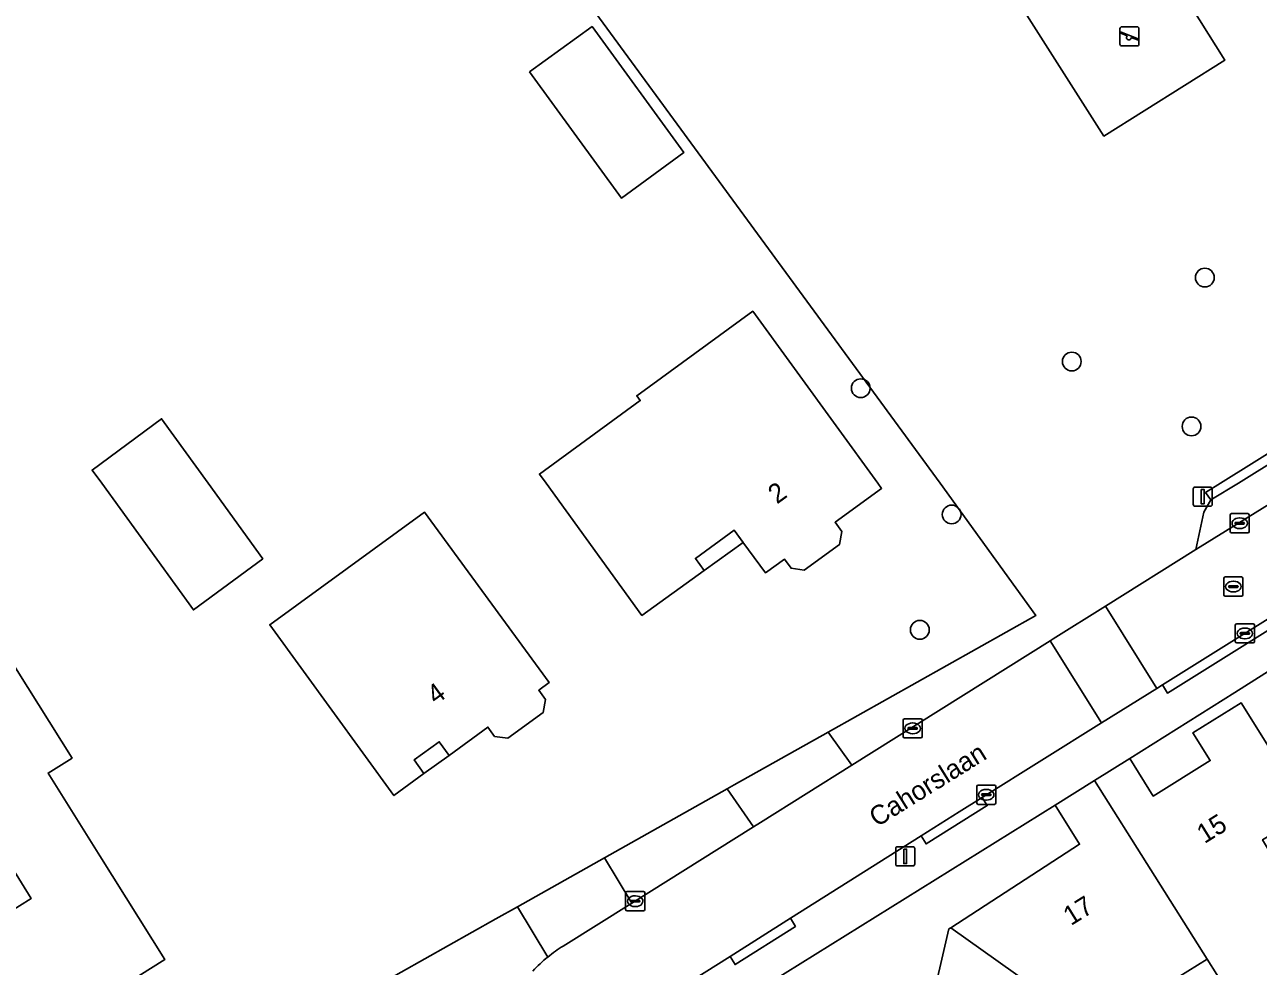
# Model space of a CAD drawing. Extents: x 157767 to 159172, y 387839 to 389425.
# Drawn here: x 158404.2 to 158468.5, y 387974.8 to 388023.9 of the extents above; entities that cross this region are included whole.
import ezdxf

# ---------------------------------------------------------------- set-up
doc = ezdxf.new("R2010")
doc.units = 0
for name, color, linetype in [('IMGEO_Boom', 7, 'Continuous'), ('IMGEO_Erf', 7, 'Continuous'), ('IMGEO_Groenvoorziening', 7, 'Continuous'), ('IMGEO_Kolk', 7, 'Continuous'), ('IMGEO_Lichtmast', 7, 'Continuous'), ('IMGEO_Openbare_ruimte_label', 7, 'Continuous'), ('IMGEO_Pand', 7, 'Continuous'), ('IMGEO_Pand_nummerreeks', 7, 'Continuous'), ('IMGEO_Pand_overbouw', 7, 'Continuous'), ('IMGEO_Parkeervlak_open', 7, 'Continuous'), ('IMGEO_Rijbaan_lokaal_open', 7, 'Continuous'), ('IMGEO_Rioolput', 7, 'Continuous'), ('IMGEO_Speelvoorziening', 7, 'Continuous'), ('IMGEO_Terreindeel_zand', 7, 'Continuous'), ('IMGEO_Voetpad_open', 7, 'Continuous')]:
    doc.layers.add(name, color=color, linetype=linetype)

msp = doc.modelspace()

# ---------------------------------------------------------------- linework, layer by layer
at = {"layer": 'IMGEO_Boom'}
for centre in [(158465.757, 388010.716), (158458.821, 388006.342), (158447.819, 388004.952), (158465.063, 388002.96), (158452.558, 387998.372), (158450.899, 387992.359)]:
    msp.add_circle(centre, 0.489, dxfattribs=at)
at = {"layer": 'IMGEO_Erf'}
for points in [[(158382.802, 387980.241), (158380.487, 387979.276), (158379.876, 387979.021), (158383.679, 387973.511), (158386.626, 387969.24), (158394.403, 387957.97), (158412.383, 387968.073), (158417.684, 387971.05), (158428.795, 387977.293), (158429.92, 387977.925), (158434.455, 387980.473), (158440.859, 387984.071), (158441.223, 387984.276), (158446.112, 387987.022), (158456.939, 387993.105), (158451.954, 388000), (158401.091, 388069.402)], [(158473.049, 387992.728), (158467.315, 387989.102), (158461.851, 387985.648), (158463.067, 387983.695), (158466.041, 387985.547), (158465.137, 387986.999), (158467.647, 387988.562), (158470.284, 387984.327)], [(158448.579, 387964.602), (158446.275, 387965.138), (158446.814, 387967.458), (158447.318, 387969.628), (158449.61, 387969.095), (158450.434, 387972.639), (158451.397, 387972.415), (158452.411, 387976.774), (158452.509, 387976.838), (158459.229, 387981.189), (158457.961, 387983.225), (158439.194, 387971.552)], [(158476.683, 387969.434), (158472.575, 387976.03), (158467.381, 387972.796), (158465.877, 387975.202), (158460.842, 387972.067)]]:
    msp.add_lwpolyline(points, dxfattribs=at)
for points in [[(158430.556, 388021.433), (158433.81, 388023.801), (158438.594, 388017.227), (158435.341, 388014.859)], [(158442.186, 388008.962), (158448.709, 388000), (158448.906, 387999.729), (158446.478, 387997.968), (158446.83, 387997.482), (158446.707, 387996.8), (158444.874, 387995.471), (158444.188, 387995.566), (158443.836, 387996.051), (158442.848, 387995.335), (158441.679, 387996.925), (158441.223, 387997.545), (158439.2, 387996.082), (158439.652, 387995.459), (158436.411, 387993.115), (158431.412, 388000), (158431.067, 388000.475), (158436.324, 388004.307), (158436.143, 388004.557)], [(158413.799, 388000), (158416.642, 387996.066), (158413.028, 387993.401), (158408.248, 388000), (158407.749, 388000.689), (158411.37, 388003.36)], [(158431.572, 387989.609), (158431.03, 387989.215), (158431.384, 387988.731), (158431.263, 387988.049), (158429.421, 387986.709), (158428.734, 387986.804), (158428.381, 387987.289), (158426.359, 387985.819), (158425.842, 387986.53), (158424.532, 387985.578), (158425.049, 387984.866), (158423.48, 387983.725), (158417.01, 387992.625), (158425.08, 387998.487)], [(158406.706, 387985.675), (158405.452, 387984.89), (158408.144, 387980.587), (158411.548, 387975.185), (158407.607, 387972.719), (158406.42, 387971.976), (158404.063, 387970.502), (158403.368, 387970.067), (158403.001, 387970.655), (158402.289, 387970.21), (158401.232, 387970.468), (158399.428, 387973.35), (158399.667, 387974.419), (158400.37, 387974.859), (158399.977, 387975.486), (158402.732, 387977.21), (158404.58, 387978.366), (158401.888, 387982.667), (158400.04, 387981.511), (158399.091, 387980.917), (158395.593, 387986.507), (158403.206, 387991.27)]]:
    msp.add_lwpolyline(points, close=True, dxfattribs=at)
at = {"layer": 'IMGEO_Groenvoorziening'}
for points in [[(158397.502, 388074.3), (158401.091, 388069.402), (158451.954, 388000), (158456.939, 387993.105), (158446.112, 387987.022), (158447.36, 387985.313), (158457.689, 387991.786), (158457.849, 387991.886), (158460.57, 387993.592), (158465.288, 387996.548), (158465.702, 387998.489), (158466.076, 387999.127), (158465.788, 387999.508), (158466.576, 388000), (158491.418, 388015.506), (158491.676, 388015.085), (158492.436, 388015.21), (158493.903, 388014.841), (158494.888, 388015.068), (158495.355, 388015.351)], [(158431.506, 387975.309), (158429.92, 387977.925), (158428.795, 387977.293), (158417.684, 387971.05), (158418.503, 387971.284)]]:
    msp.add_lwpolyline(points, dxfattribs=at)
for points in [[(158462.832, 388028.37), (158466.796, 388022.041), (158460.495, 388018.095), (158456.48, 388024.391)], [(158442.223, 387982.095), (158440.859, 387984.071), (158434.455, 387980.473), (158435.877, 387978.119)]]:
    msp.add_lwpolyline(points, close=True, dxfattribs=at)
msp.add_arc((158436.512, 387969.186), 7.909, 129.27037, 137.00994, dxfattribs=at)
at = {"layer": 'IMGEO_Kolk'}
for p, q in [((158467.073, 387997.491), (158467.073, 387998.343)), ((158467.148, 387998.417), (158468, 387998.417)), ((158467.561, 387998.197), (158467.586, 387998.197)), ((158468.074, 387998.343), (158468.074, 387997.491)), ((158468, 387997.417), (158467.148, 387997.417)), ((158467.332, 387997.911), (158467.332, 387997.923)), ((158467.77, 387997.874), (158467.372, 387997.874)), ((158467.375, 387997.96), (158467.773, 387997.96)), ((158467.584, 387997.637), (158467.559, 387997.637)), ((158467.816, 387997.923), (158467.816, 387997.911)), ((158467.342, 387991.748), (158467.342, 387992.6)), ((158467.417, 387992.674), (158468.269, 387992.674)), ((158467.644, 387992.217), (158468.042, 387992.217)), ((158467.83, 387992.454), (158467.855, 387992.454)), ((158468.343, 387992.6), (158468.343, 387991.748)), ((158468.269, 387991.674), (158467.417, 387991.674)), ((158467.601, 387992.168), (158467.601, 387992.18)), ((158468.039, 387992.131), (158467.641, 387992.131)), ((158467.853, 387991.894), (158467.828, 387991.894)), ((158468.085, 387992.18), (158468.085, 387992.168)), ((158450.1, 387987.725), (158450.952, 387987.725)), ((158450.025, 387986.799), (158450.025, 387987.651)), ((158450.284, 387987.219), (158450.284, 387987.231)), ((158450.722, 387987.182), (158450.324, 387987.182)), ((158450.327, 387987.268), (158450.725, 387987.268)), ((158450.513, 387987.505), (158450.538, 387987.505)), ((158450.768, 387987.231), (158450.768, 387987.219)), ((158451.026, 387987.651), (158451.026, 387986.799)), ((158450.952, 387986.725), (158450.1, 387986.725)), ((158450.536, 387986.945), (158450.511, 387986.945)), ((158453.862, 387983.337), (158453.862, 387984.189)), ((158453.937, 387984.263), (158454.789, 387984.263)), ((158454.35, 387984.043), (158454.375, 387984.043)), ((158454.863, 387984.189), (158454.863, 387983.337)), ((158454.789, 387983.263), (158453.937, 387983.263)), ((158454.121, 387983.757), (158454.121, 387983.769)), ((158454.559, 387983.72), (158454.161, 387983.72)), ((158454.164, 387983.806), (158454.562, 387983.806)), ((158454.373, 387983.483), (158454.348, 387983.483)), ((158454.605, 387983.769), (158454.605, 387983.757)), ((158435.636, 387978.719), (158436.488, 387978.719)), ((158435.561, 387977.793), (158435.561, 387978.645)), ((158435.82, 387978.213), (158435.82, 387978.225)), ((158436.258, 387978.176), (158435.86, 387978.176)), ((158435.863, 387978.262), (158436.261, 387978.262)), ((158436.049, 387978.499), (158436.074, 387978.499)), ((158436.304, 387978.225), (158436.304, 387978.213)), ((158436.562, 387978.645), (158436.562, 387977.793)), ((158436.488, 387977.719), (158435.636, 387977.719)), ((158436.072, 387977.939), (158436.047, 387977.939))]:
    msp.add_line(p, q, dxfattribs=at)
for points in [[(158467.073, 387997.491), (158467.073, 387998.343)], [(158467.148, 387998.417), (158468, 387998.417)], [(158468.074, 387998.343), (158468.074, 387997.491)], [(158468, 387997.417), (158467.148, 387997.417)], [(158467.342, 387991.748), (158467.342, 387992.6)], [(158467.417, 387992.674), (158468.269, 387992.674)], [(158468.343, 387992.6), (158468.343, 387991.748)], [(158468.269, 387991.674), (158467.417, 387991.674)], [(158450.1, 387987.725), (158450.952, 387987.725)], [(158450.025, 387986.799), (158450.025, 387987.651)], [(158451.026, 387987.651), (158451.026, 387986.799)], [(158450.952, 387986.725), (158450.1, 387986.725)], [(158453.862, 387983.337), (158453.862, 387984.189)], [(158453.937, 387984.263), (158454.789, 387984.263)], [(158454.863, 387984.189), (158454.863, 387983.337)], [(158454.789, 387983.263), (158453.937, 387983.263)], [(158435.636, 387978.719), (158436.488, 387978.719)], [(158435.561, 387977.793), (158435.561, 387978.645)], [(158436.562, 387978.645), (158436.562, 387977.793)], [(158436.488, 387977.719), (158435.636, 387977.719)]]:
    msp.add_lwpolyline(points, dxfattribs=at)
for centre, radius, start, end in [((158467.15, 387998.341), 0.0765, 91.55205, 178.44795), ((158467.15, 387998.341), 0.0765, 91.55205, 178.44795), ((158467.998, 387998.341), 0.0765, 1.55205, 88.44795), ((158467.998, 387998.341), 0.0765, 1.55205, 88.44795), ((158467.15, 387997.493), 0.0765, 181.55205, 268.44795), ((158467.15, 387997.493), 0.0765, 181.55205, 268.44795), ((158467.372, 387997.92), 0.0403, 85.87752, 175.75265), ((158467.369, 387997.91), 0.0366, 178.93798, 274.71019), ((158467.773, 387997.917), 0.043, 264.86636, 352.45326), ((158467.777, 387997.922), 0.0386, 1.73085, 96.63898), ((158467.998, 387997.493), 0.0765, 271.55205, 358.44795), ((158467.998, 387997.493), 0.0765, 271.55205, 358.44795), ((158467.419, 387992.598), 0.0765, 91.55205, 178.44795), ((158467.419, 387992.598), 0.0765, 91.55205, 178.44795), ((158467.641, 387992.177), 0.0403, 85.87752, 175.75265), ((158468.046, 387992.179), 0.0386, 1.73085, 96.63898), ((158468.267, 387992.598), 0.0765, 1.55205, 88.44795), ((158468.267, 387992.598), 0.0765, 1.55205, 88.44795), ((158467.419, 387991.75), 0.0765, 181.55205, 268.44795), ((158467.419, 387991.75), 0.0765, 181.55205, 268.44795), ((158467.638, 387992.167), 0.0366, 178.93798, 274.71019), ((158468.042, 387992.174), 0.043, 264.86636, 352.45326), ((158468.267, 387991.75), 0.0765, 271.55205, 358.44795), ((158468.267, 387991.75), 0.0765, 271.55205, 358.44795), ((158450.102, 387987.649), 0.0765, 91.55205, 178.44795), ((158450.102, 387987.649), 0.0765, 91.55205, 178.44795), ((158450.95, 387987.649), 0.0765, 1.55205, 88.44795), ((158450.95, 387987.649), 0.0765, 1.55205, 88.44795), ((158450.324, 387987.228), 0.0403, 85.87752, 175.75265), ((158450.321, 387987.218), 0.0366, 178.93798, 274.71019), ((158450.725, 387987.225), 0.043, 264.86636, 352.45326), ((158450.729, 387987.23), 0.0386, 1.73085, 96.63898), ((158450.102, 387986.801), 0.0765, 181.55205, 268.44795), ((158450.102, 387986.801), 0.0765, 181.55205, 268.44795), ((158450.95, 387986.801), 0.0765, 271.55205, 358.44795), ((158450.95, 387986.801), 0.0765, 271.55205, 358.44795), ((158453.939, 387984.187), 0.0765, 91.55205, 178.44795), ((158453.939, 387984.187), 0.0765, 91.55205, 178.44795), ((158454.787, 387984.187), 0.0765, 1.55205, 88.44795), ((158454.787, 387984.187), 0.0765, 1.55205, 88.44795), ((158453.939, 387983.339), 0.0765, 181.55205, 268.44795), ((158453.939, 387983.339), 0.0765, 181.55205, 268.44795), ((158454.161, 387983.766), 0.0403, 85.87752, 175.75265), ((158454.158, 387983.756), 0.0366, 178.93798, 274.71019), ((158454.562, 387983.763), 0.043, 264.86636, 352.45326), ((158454.566, 387983.768), 0.0386, 1.73085, 96.63898), ((158454.787, 387983.339), 0.0765, 271.55205, 358.44795), ((158454.787, 387983.339), 0.0765, 271.55205, 358.44795), ((158435.638, 387978.643), 0.0765, 91.55205, 178.44795), ((158435.638, 387978.643), 0.0765, 91.55205, 178.44795), ((158436.486, 387978.643), 0.0765, 1.55205, 88.44795), ((158436.486, 387978.643), 0.0765, 1.55205, 88.44795), ((158435.86, 387978.222), 0.0403, 85.87752, 175.75265), ((158435.857, 387978.212), 0.0366, 178.93798, 274.71019), ((158436.261, 387978.219), 0.043, 264.86636, 352.45326), ((158436.265, 387978.224), 0.0386, 1.73085, 96.63898), ((158435.638, 387977.795), 0.0765, 181.55205, 268.44795), ((158435.638, 387977.795), 0.0765, 181.55205, 268.44795), ((158436.486, 387977.795), 0.0765, 271.55205, 358.44795), ((158436.486, 387977.795), 0.0765, 271.55205, 358.44795)]:
    msp.add_arc(centre, radius, start, end, dxfattribs=at)
for centre, major_axis, ratio, start_param, end_param in [((158467.56, 387997.917), (-0.387, 0.002), 0.722429, 4.712389, 7.853982), ((158467.585, 387997.917), (-0.39, 0.002), 0.717154, 1.570796, 4.712389), ((158467.829, 387992.174), (-0.387, 0.002), 0.722429, 4.712389, 7.853982), ((158467.854, 387992.174), (-0.39, 0.002), 0.717154, 1.570796, 4.712389), ((158450.512, 387987.225), (-0.387, 0.002), 0.722429, 4.712389, 7.853982), ((158450.537, 387987.225), (-0.39, 0.002), 0.717154, 1.570796, 4.712389), ((158454.349, 387983.763), (-0.387, 0.002), 0.722429, 4.712389, 7.853982), ((158454.374, 387983.763), (-0.39, 0.002), 0.717154, 1.570796, 4.712389), ((158436.048, 387978.219), (-0.387, 0.002), 0.722429, 4.712389, 7.853982), ((158436.073, 387978.219), (-0.39, 0.002), 0.717154, 1.570796, 4.712389)]:
    msp.add_ellipse(centre, major_axis=major_axis, ratio=ratio, start_param=start_param, end_param=end_param, dxfattribs=at)
at = {"layer": 'IMGEO_Lichtmast'}
for p, q in [((158465.151, 387998.9), (158465.151, 387999.7)), ((158465.151, 387999.7), (158465.151, 387998.9)), ((158465.251, 387999.8), (158466.041, 387999.8)), ((158466.041, 387999.8), (158465.251, 387999.8)), ((158466.141, 387999.7), (158466.141, 387998.9)), ((158466.141, 387998.9), (158466.141, 387999.7)), ((158466.041, 387998.8), (158465.251, 387998.8)), ((158465.251, 387998.8), (158466.041, 387998.8)), ((158449.64, 387980.157), (158449.64, 387980.957)), ((158449.64, 387980.957), (158449.64, 387980.157)), ((158449.74, 387981.057), (158450.53, 387981.057)), ((158450.53, 387981.057), (158449.74, 387981.057)), ((158450.63, 387980.957), (158450.63, 387980.157)), ((158450.63, 387980.157), (158450.63, 387980.957)), ((158450.53, 387980.057), (158449.74, 387980.057)), ((158449.74, 387980.057), (158450.53, 387980.057))]:
    msp.add_line(p, q, dxfattribs=at)
for points in [[(158465.571, 387999.675), (158465.721, 387999.675), (158465.721, 387998.925), (158465.571, 387998.925), (158465.571, 387999.675)], [(158450.06, 387980.932), (158450.21, 387980.932), (158450.21, 387980.182), (158450.06, 387980.182), (158450.06, 387980.932)]]:
    msp.add_lwpolyline(points, dxfattribs=at)
for centre, start, end in [((158465.251, 387999.7), 90, 180), ((158465.251, 387999.7), 90, 180), ((158466.041, 387999.7), 0, 90), ((158466.041, 387999.7), 360, 90), ((158465.251, 387998.9), 180, 270), ((158465.251, 387998.9), 180, 270), ((158466.041, 387998.9), 270, 0), ((158466.041, 387998.9), 270, 0), ((158449.74, 387980.957), 90, 180), ((158449.74, 387980.957), 90, 180), ((158450.53, 387980.957), 0, 90), ((158450.53, 387980.957), 360, 90), ((158449.74, 387980.157), 180, 270), ((158449.74, 387980.157), 180, 270), ((158450.53, 387980.157), 270, 0), ((158450.53, 387980.157), 270, 0)]:
    msp.add_arc(centre, 0.1, start, end, dxfattribs=at)
at = {"layer": 'IMGEO_Pand'}
for points in [[(158430.556, 388021.433), (158435.341, 388014.859), (158438.594, 388017.227), (158433.81, 388023.801)], [(158439.652, 387995.459), (158439.2, 387996.082), (158441.223, 387997.545), (158441.679, 387996.925), (158442.848, 387995.335), (158443.836, 387996.051), (158444.188, 387995.566), (158444.874, 387995.471), (158446.707, 387996.8), (158446.83, 387997.482), (158446.478, 387997.968), (158448.906, 387999.729), (158448.709, 388000), (158442.186, 388008.962), (158436.143, 388004.557), (158436.324, 388004.307), (158431.067, 388000.475), (158431.412, 388000), (158436.411, 387993.115)], [(158413.028, 387993.401), (158416.642, 387996.066), (158413.799, 388000), (158411.37, 388003.36), (158407.749, 388000.689), (158408.248, 388000)], [(158426.359, 387985.819), (158428.381, 387987.289), (158428.734, 387986.804), (158429.421, 387986.709), (158431.263, 387988.049), (158431.384, 387988.731), (158431.03, 387989.215), (158431.572, 387989.609), (158425.08, 387998.487), (158417.01, 387992.625), (158423.48, 387983.725), (158425.049, 387984.866), (158424.532, 387985.578), (158425.842, 387986.53)], [(158406.42, 387971.976), (158407.607, 387972.719), (158411.548, 387975.185), (158408.144, 387980.587), (158405.452, 387984.89), (158406.706, 387985.675), (158403.206, 387991.27), (158395.593, 387986.507), (158399.091, 387980.917), (158400.04, 387981.511), (158401.888, 387982.667), (158404.58, 387978.366), (158402.732, 387977.21), (158399.977, 387975.486), (158400.37, 387974.859), (158399.667, 387974.419), (158399.428, 387973.35), (158401.232, 387970.468), (158402.289, 387970.21), (158403.001, 387970.655), (158403.368, 387970.067), (158404.063, 387970.502)], [(158460.011, 387984.502), (158465.877, 387975.202), (158467.381, 387972.796), (158472.575, 387976.03), (158476.683, 387969.434), (158476.789, 387969.5), (158471.03, 387978.74), (158470.53, 387978.44), (158468.77, 387981.42), (158471.197, 387982.861), (158470.284, 387984.327), (158467.647, 387988.562), (158465.137, 387986.999), (158466.041, 387985.547), (158463.067, 387983.695), (158461.851, 387985.648)], [(158459.127, 387972.116), (158460.34, 387972.872), (158460.842, 387972.067), (158465.877, 387975.202), (158460.011, 387984.502), (158457.961, 387983.225), (158459.229, 387981.189), (158452.509, 387976.838)], [(158459.127, 387972.116), (158452.509, 387976.838), (158452.411, 387976.774), (158451.397, 387972.415), (158450.434, 387972.639), (158449.61, 387969.095), (158447.318, 387969.628), (158446.814, 387967.458), (158457.554, 387964.961), (158458.866, 387970.602), (158458.638, 387970.655), (158458.953, 387972.008)]]:
    msp.add_lwpolyline(points, close=True, dxfattribs=at)
at = {"layer": 'IMGEO_Pand_overbouw'}
for points in [[(158441.686, 387996.916), (158441.223, 387997.545), (158439.2, 387996.082), (158439.652, 387995.459)], [(158426.359, 387985.819), (158425.842, 387986.53), (158424.532, 387985.578), (158425.049, 387984.866)]]:
    msp.add_lwpolyline(points, close=True, dxfattribs=at)
at = {"layer": 'IMGEO_Parkeervlak_open'}
msp.add_lwpolyline([(158465.288, 387996.548), (158470.889, 388000), (158494.888, 388015.068), (158493.903, 388014.841), (158492.436, 388015.21), (158491.676, 388015.085), (158467.509, 388000), (158466.076, 387999.127), (158465.702, 387998.489)], close=True, dxfattribs=at)
at = {"layer": 'IMGEO_Rijbaan_lokaal_open'}
for points in [[(158495.355, 388015.351), (158494.888, 388015.068), (158470.889, 388000), (158465.288, 387996.548), (158460.57, 387993.592), (158463.254, 387989.31), (158463.544, 387989.491), (158471.837, 387994.664), (158475.686, 387997.065), (158480.392, 388000), (158481.407, 388000.633), (158485.244, 388003.026), (158490.961, 388006.592)], [(158450.961, 387981.626), (158452.948, 387982.881), (158454.146, 387983.628), (158460.369, 387987.51), (158457.689, 387991.786), (158447.36, 387985.313), (158442.584, 387982.321), (158442.223, 387982.095), (158435.877, 387978.119), (158432.308, 387975.882)], [(158437.685, 387973.243), (158441.003, 387975.338), (158444.151, 387977.326), (158450.961, 387981.626)]]:
    msp.add_lwpolyline(points, dxfattribs=at)
msp.add_lwpolyline([(158463.254, 387989.31), (158460.57, 387993.592), (158457.849, 387991.886), (158457.689, 387991.786), (158460.369, 387987.51)], close=True, dxfattribs=at)
for centre, radius, start, end in [((158436.486, 387969.187), 7.892, 121.96419, 129.12468), ((158436.512, 387969.186), 7.909, 129.27037, 137.00994)]:
    msp.add_arc(centre, radius, start, end, dxfattribs=at)
at = {"layer": 'IMGEO_Rioolput'}
for p, q in [((158466.742, 387994.189), (158466.742, 387995.041)), ((158466.817, 387995.115), (158467.669, 387995.115)), ((158467.23, 387994.895), (158467.255, 387994.895)), ((158467.743, 387995.041), (158467.743, 387994.189)), ((158467.001, 387994.609), (158467.001, 387994.621)), ((158467.439, 387994.572), (158467.041, 387994.572)), ((158467.044, 387994.658), (158467.442, 387994.658)), ((158467.253, 387994.335), (158467.228, 387994.335)), ((158467.485, 387994.621), (158467.485, 387994.609)), ((158467.669, 387994.115), (158466.817, 387994.115))]:
    msp.add_line(p, q, dxfattribs=at)
for points in [[(158466.742, 387994.189), (158466.742, 387995.041)], [(158466.817, 387995.115), (158467.669, 387995.115)], [(158467.743, 387995.041), (158467.743, 387994.189)], [(158467.669, 387994.115), (158466.817, 387994.115)]]:
    msp.add_lwpolyline(points, dxfattribs=at)
for centre, radius, start, end in [((158466.819, 387995.039), 0.0765, 91.55205, 178.44795), ((158466.819, 387995.039), 0.0765, 91.55205, 178.44795), ((158467.667, 387995.039), 0.0765, 1.55205, 88.44795), ((158467.667, 387995.039), 0.0765, 1.55205, 88.44795), ((158466.819, 387994.191), 0.0765, 181.55205, 268.44795), ((158466.819, 387994.191), 0.0765, 181.55205, 268.44795), ((158467.041, 387994.618), 0.0403, 85.87752, 175.75265), ((158467.038, 387994.608), 0.0366, 178.93798, 274.71019), ((158467.442, 387994.615), 0.043, 264.86636, 352.45326), ((158467.446, 387994.62), 0.0386, 1.73085, 96.63898), ((158467.667, 387994.191), 0.0765, 271.55205, 358.44795), ((158467.667, 387994.191), 0.0765, 271.55205, 358.44795)]:
    msp.add_arc(centre, radius, start, end, dxfattribs=at)
for centre, major_axis, ratio, start_param, end_param in [((158467.229, 387994.615), (-0.387, 0.002), 0.722429, 4.712389, 7.853982), ((158467.254, 387994.615), (-0.39, 0.002), 0.717154, 1.570796, 4.712389)]:
    msp.add_ellipse(centre, major_axis=major_axis, ratio=ratio, start_param=start_param, end_param=end_param, dxfattribs=at)
at = {"layer": 'IMGEO_Speelvoorziening'}
for p, q in [((158461.431, 388023.787), (158462.221, 388023.787)), ((158462.221, 388023.787), (158461.431, 388023.787)), ((158461.331, 388022.887), (158461.331, 388023.687)), ((158461.331, 388023.687), (158461.331, 388022.887)), ((158461.714, 388023.315), (158461.375, 388023.452)), ((158461.4, 388023.512), (158462.276, 388023.159)), ((158462.252, 388023.099), (158461.912, 388023.236)), ((158462.321, 388023.687), (158462.321, 388022.887)), ((158462.321, 388022.887), (158462.321, 388023.687)), ((158462.221, 388022.787), (158461.431, 388022.787)), ((158461.431, 388022.787), (158462.221, 388022.787))]:
    msp.add_line(p, q, dxfattribs=at)
for centre, radius, start, end in [((158461.431, 388023.687), 0.1, 90, 180), ((158461.431, 388023.687), 0.1, 90, 180), ((158462.221, 388023.687), 0.1, 0, 90), ((158462.221, 388023.687), 0.1, 360, 90), ((158461.388, 388023.482), 0.0327, 68.07798, 248.07798), ((158461.793, 388023.225), 0.12, 130.99278, 5.16318), ((158462.264, 388023.129), 0.0327, 248.07798, 68.07798), ((158461.431, 388022.887), 0.1, 180, 270), ((158461.431, 388022.887), 0.1, 180, 270), ((158462.221, 388022.887), 0.1, 270, 0), ((158462.221, 388022.887), 0.1, 270, 0)]:
    msp.add_arc(centre, radius, start, end, dxfattribs=at)
at = {"layer": 'IMGEO_Terreindeel_zand'}
msp.add_lwpolyline([(158460.495, 388018.095), (158466.796, 388022.041), (158462.832, 388028.37), (158456.48, 388024.391)], close=True, dxfattribs=at)
at = {"layer": 'IMGEO_Voetpad_open'}
for points in [[(158466.076, 387999.127), (158467.509, 388000), (158491.676, 388015.085), (158491.418, 388015.506), (158466.576, 388000), (158465.788, 387999.508)], [(158471.837, 387994.664), (158463.544, 387989.491), (158463.806, 387989.066), (158472.099, 387994.239)], [(158447.36, 387985.313), (158446.112, 387987.022), (158441.223, 387984.276), (158440.859, 387984.071), (158442.223, 387982.095), (158442.584, 387982.321)], [(158454.146, 387983.628), (158452.948, 387982.881), (158450.961, 387981.626), (158451.224, 387981.202), (158454.409, 387983.204)], [(158441.003, 387975.338), (158441.268, 387974.915), (158444.416, 387976.903), (158444.151, 387977.326)]]:
    msp.add_lwpolyline(points, close=True, dxfattribs=at)
for points in [[(158472.099, 387994.239), (158463.806, 387989.066), (158463.544, 387989.491), (158463.254, 387989.31), (158460.369, 387987.51), (158454.146, 387983.628), (158454.409, 387983.204), (158451.224, 387981.202), (158450.961, 387981.626), (158444.151, 387977.326), (158444.416, 387976.903), (158441.268, 387974.915), (158441.003, 387975.338), (158437.685, 387973.243)], [(158457.961, 387983.225), (158460.011, 387984.502), (158461.851, 387985.648), (158467.315, 387989.102), (158473.049, 387992.728)], [(158439.194, 387971.552), (158457.961, 387983.225)], [(158435.877, 387978.119), (158434.455, 387980.473), (158429.92, 387977.925), (158431.506, 387975.309)], [(158432.308, 387975.882), (158435.877, 387978.119)]]:
    msp.add_lwpolyline(points, dxfattribs=at)
msp.add_arc((158436.486, 387969.187), 7.892, 121.96419, 129.12468, dxfattribs=at)

# ---------------------------------------------------------------- texts
at = {"layer": 'IMGEO_Openbare_ruimte_label'}
msp.add_text('Cahorslaan', height=1, rotation=31.95677, dxfattribs=at).set_placement((158448.662, 387982.056))
at = {"layer": 'IMGEO_Pand_nummerreeks'}
for s, rotation, p in [('2', 35.96414, (158443.453, 387998.886)), ('4', 36.01726, (158425.666, 387988.431)), ('15', 31.84951, (158465.738, 387981.192)), ('17', 31.84951, (158458.777, 387976.918))]:
    msp.add_text(s, height=1, rotation=rotation, dxfattribs=at).set_placement(p)

doc.saveas('drawing.dxf')
